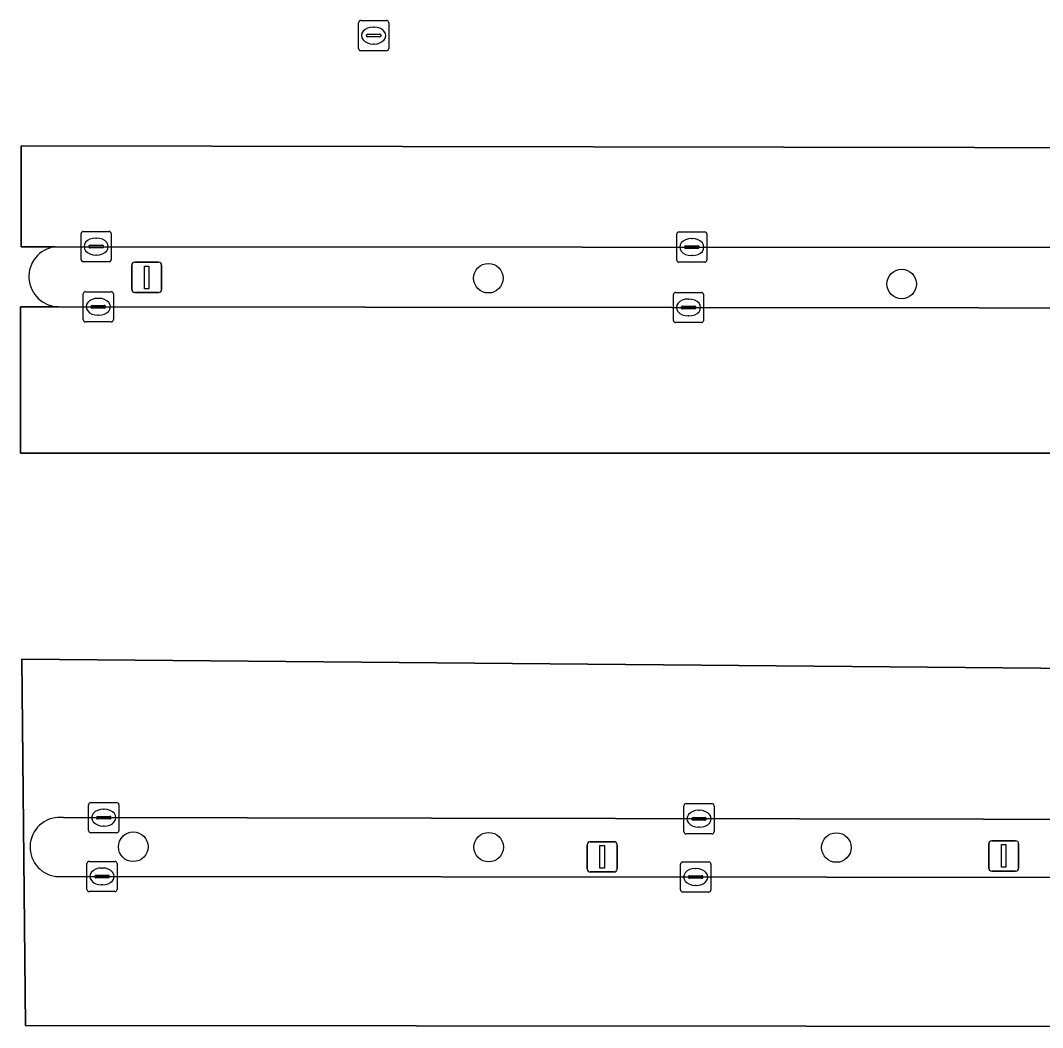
# Model space of a CAD drawing. Extents: x 160203 to 161530, y 379528 to 381797.
# Drawn here: x 161069.14 to 161102.96, y 380787.17 to 380820.5 of the extents above; entities that cross this region are included whole.
import ezdxf

# ---------------------------------------------------------------- set-up
doc = ezdxf.new("R2010")
doc.units = 0
for name, color, linetype in [('IMGEO_Berm_groen', 7, 'Continuous'), ('IMGEO_Boom', 7, 'Continuous'), ('IMGEO_Kolk', 7, 'Continuous'), ('IMGEO_Lichtmast', 7, 'Continuous'), ('IMGEO_Parkeervlak_gesloten', 7, 'Continuous'), ('IMGEO_Rijbaan_lokaal_open', 7, 'Continuous'), ('IMGEO_Rioolput', 7, 'Continuous'), ('IMGEO_Verkeersbordpaal', 7, 'Continuous'), ('IMGEO_Voetpad_open', 7, 'Continuous')]:
    doc.layers.add(name, color=color, linetype=linetype)

msp = doc.modelspace()

# ---------------------------------------------------------------- linework, layer by layer
at = {"layer": 'IMGEO_Berm_groen'}
for points in [[(161149.689, 380793.977), (161070.574, 380794.12)], [(161070.315, 380792.172), (161146.833, 380792.104), (161149.358, 380792.102)]]:
    msp.add_lwpolyline(points, dxfattribs=at)
msp.add_arc((161070.445, 380793.146), 0.983, 82.4593, 262.3938, dxfattribs=at)
at = {"layer": 'IMGEO_Boom'}
for centre in [(161084.624, 380811.969), (161098.297, 380811.777), (161072.877, 380793.155), (161084.634, 380793.142), (161096.137, 380793.129)]:
    msp.add_circle(centre, 0.489, dxfattribs=at)
at = {"layer": 'IMGEO_Kolk'}
for p, q in [((161071.15, 380812.589), (161071.15, 380813.441)), ((161071.225, 380813.515), (161072.077, 380813.515)), ((161072.151, 380813.441), (161072.151, 380812.589)), ((161090.854, 380812.573), (161090.854, 380813.425)), ((161090.929, 380813.499), (161091.781, 380813.499)), ((161091.855, 380813.425), (161091.855, 380812.573)), ((161071.638, 380813.295), (161071.663, 380813.295)), ((161091.342, 380813.279), (161091.367, 380813.279)), ((161071.409, 380813.009), (161071.409, 380813.021)), ((161071.847, 380812.972), (161071.449, 380812.972)), ((161071.452, 380813.058), (161071.85, 380813.058)), ((161071.661, 380812.735), (161071.636, 380812.735)), ((161071.893, 380813.021), (161071.893, 380813.009)), ((161091.113, 380812.993), (161091.113, 380813.005)), ((161091.551, 380812.956), (161091.153, 380812.956)), ((161091.156, 380813.042), (161091.554, 380813.042)), ((161091.597, 380813.005), (161091.597, 380812.993)), ((161072.077, 380812.515), (161071.225, 380812.515)), ((161091.781, 380812.499), (161090.929, 380812.499)), ((161091.365, 380812.719), (161091.34, 380812.719)), ((161071.219, 380810.597), (161071.219, 380811.449)), ((161071.294, 380811.523), (161072.146, 380811.523)), ((161072.22, 380811.449), (161072.22, 380810.597)), ((161090.745, 380810.574), (161090.745, 380811.426)), ((161090.82, 380811.5), (161091.672, 380811.5)), ((161091.746, 380811.426), (161091.746, 380810.574)), ((161071.521, 380811.066), (161071.919, 380811.066)), ((161071.707, 380811.303), (161071.732, 380811.303)), ((161091.047, 380811.043), (161091.445, 380811.043)), ((161091.233, 380811.28), (161091.258, 380811.28)), ((161071.478, 380811.017), (161071.478, 380811.029)), ((161071.916, 380810.98), (161071.518, 380810.98)), ((161071.73, 380810.743), (161071.705, 380810.743)), ((161071.962, 380811.029), (161071.962, 380811.017)), ((161091.004, 380810.994), (161091.004, 380811.006)), ((161091.442, 380810.957), (161091.044, 380810.957)), ((161091.256, 380810.72), (161091.231, 380810.72)), ((161091.488, 380811.006), (161091.488, 380810.994)), ((161072.146, 380810.523), (161071.294, 380810.523)), ((161091.672, 380810.5), (161090.82, 380810.5)), ((161071.401, 380793.691), (161071.401, 380794.543)), ((161071.476, 380794.617), (161072.328, 380794.617)), ((161072.402, 380794.543), (161072.402, 380793.691)), ((161091.093, 380793.656), (161091.093, 380794.508)), ((161091.168, 380794.582), (161092.02, 380794.582)), ((161092.094, 380794.508), (161092.094, 380793.656)), ((161071.703, 380794.16), (161072.101, 380794.16)), ((161071.889, 380794.397), (161071.914, 380794.397)), ((161091.395, 380794.125), (161091.793, 380794.125)), ((161091.581, 380794.362), (161091.606, 380794.362)), ((161071.66, 380794.111), (161071.66, 380794.123)), ((161072.098, 380794.074), (161071.7, 380794.074)), ((161071.912, 380793.837), (161071.887, 380793.837)), ((161072.144, 380794.123), (161072.144, 380794.111)), ((161091.352, 380794.076), (161091.352, 380794.088)), ((161091.79, 380794.039), (161091.392, 380794.039)), ((161091.604, 380793.802), (161091.579, 380793.802)), ((161091.836, 380794.088), (161091.836, 380794.076)), ((161072.328, 380793.617), (161071.476, 380793.617)), ((161092.02, 380793.582), (161091.168, 380793.582)), ((161071.343, 380791.746), (161071.343, 380792.598)), ((161071.418, 380792.672), (161072.27, 380792.672)), ((161071.831, 380792.452), (161071.856, 380792.452)), ((161072.344, 380792.598), (161072.344, 380791.746)), ((161090.984, 380791.728), (161090.984, 380792.58)), ((161091.059, 380792.654), (161091.911, 380792.654)), ((161091.985, 380792.58), (161091.985, 380791.728)), ((161071.602, 380792.166), (161071.602, 380792.178)), ((161072.04, 380792.129), (161071.642, 380792.129)), ((161071.645, 380792.215), (161072.043, 380792.215)), ((161072.086, 380792.178), (161072.086, 380792.166)), ((161091.243, 380792.148), (161091.243, 380792.16)), ((161091.681, 380792.111), (161091.283, 380792.111)), ((161091.286, 380792.197), (161091.684, 380792.197)), ((161091.472, 380792.434), (161091.497, 380792.434)), ((161091.727, 380792.16), (161091.727, 380792.148)), ((161071.854, 380791.892), (161071.829, 380791.892)), ((161091.495, 380791.874), (161091.47, 380791.874)), ((161072.27, 380791.672), (161071.418, 380791.672)), ((161091.911, 380791.654), (161091.059, 380791.654))]:
    msp.add_line(p, q, dxfattribs=at)
for points in [[(161071.15, 380812.589), (161071.15, 380813.441)], [(161071.225, 380813.515), (161072.077, 380813.515)], [(161072.151, 380813.441), (161072.151, 380812.589)], [(161090.854, 380812.573), (161090.854, 380813.425)], [(161090.929, 380813.499), (161091.781, 380813.499)], [(161091.855, 380813.425), (161091.855, 380812.573)], [(161072.077, 380812.515), (161071.225, 380812.515)], [(161091.781, 380812.499), (161090.929, 380812.499)], [(161071.219, 380810.597), (161071.219, 380811.449)], [(161071.294, 380811.523), (161072.146, 380811.523)], [(161072.22, 380811.449), (161072.22, 380810.597)], [(161090.745, 380810.574), (161090.745, 380811.426)], [(161090.82, 380811.5), (161091.672, 380811.5)], [(161091.746, 380811.426), (161091.746, 380810.574)], [(161072.146, 380810.523), (161071.294, 380810.523)], [(161091.672, 380810.5), (161090.82, 380810.5)], [(161071.401, 380793.691), (161071.401, 380794.543)], [(161071.476, 380794.617), (161072.328, 380794.617)], [(161072.402, 380794.543), (161072.402, 380793.691)], [(161091.093, 380793.656), (161091.093, 380794.508)], [(161091.168, 380794.582), (161092.02, 380794.582)], [(161092.094, 380794.508), (161092.094, 380793.656)], [(161072.328, 380793.617), (161071.476, 380793.617)], [(161092.02, 380793.582), (161091.168, 380793.582)], [(161071.343, 380791.746), (161071.343, 380792.598)], [(161071.418, 380792.672), (161072.27, 380792.672)], [(161072.344, 380792.598), (161072.344, 380791.746)], [(161090.984, 380791.728), (161090.984, 380792.58)], [(161091.059, 380792.654), (161091.911, 380792.654)], [(161091.985, 380792.58), (161091.985, 380791.728)], [(161072.27, 380791.672), (161071.418, 380791.672)], [(161091.911, 380791.654), (161091.059, 380791.654)]]:
    msp.add_lwpolyline(points, dxfattribs=at)
for centre, radius, start, end in [((161071.227, 380813.439), 0.0765, 91.552, 178.448), ((161071.227, 380813.439), 0.0765, 91.552, 178.448), ((161072.075, 380813.439), 0.0765, 1.552, 88.448), ((161072.075, 380813.439), 0.0765, 1.552, 88.448), ((161090.931, 380813.423), 0.0765, 91.552, 178.448), ((161090.931, 380813.423), 0.0765, 91.552, 178.448), ((161091.779, 380813.423), 0.0765, 1.552, 88.448), ((161091.779, 380813.423), 0.0765, 1.552, 88.448), ((161071.449, 380813.018), 0.0403, 85.8775, 175.7526), ((161071.446, 380813.008), 0.0366, 178.938, 274.7102), ((161071.85, 380813.015), 0.043, 264.8664, 352.4533), ((161071.854, 380813.02), 0.0386, 1.7309, 96.639), ((161091.153, 380813.002), 0.0403, 85.8775, 175.7526), ((161091.15, 380812.992), 0.0366, 178.938, 274.7102), ((161091.554, 380812.999), 0.043, 264.8664, 352.4533), ((161091.558, 380813.004), 0.0386, 1.7309, 96.639), ((161071.227, 380812.591), 0.0765, 181.552, 268.448), ((161071.227, 380812.591), 0.0765, 181.552, 268.448), ((161072.075, 380812.591), 0.0765, 271.552, 358.448), ((161072.075, 380812.591), 0.0765, 271.552, 358.448), ((161090.931, 380812.575), 0.0765, 181.552, 268.448), ((161090.931, 380812.575), 0.0765, 181.552, 268.448), ((161091.779, 380812.575), 0.0765, 271.552, 358.448), ((161091.779, 380812.575), 0.0765, 271.552, 358.448), ((161071.296, 380811.447), 0.0765, 91.552, 178.448), ((161071.296, 380811.447), 0.0765, 91.552, 178.448), ((161072.144, 380811.447), 0.0765, 1.552, 88.448), ((161072.144, 380811.447), 0.0765, 1.552, 88.448), ((161090.822, 380811.424), 0.0765, 91.552, 178.448), ((161090.822, 380811.424), 0.0765, 91.552, 178.448), ((161091.67, 380811.424), 0.0765, 1.552, 88.448), ((161091.67, 380811.424), 0.0765, 1.552, 88.448), ((161071.518, 380811.026), 0.0403, 85.8775, 175.7526), ((161071.923, 380811.028), 0.0386, 1.7309, 96.639), ((161091.044, 380811.003), 0.0403, 85.8775, 175.7526), ((161091.449, 380811.005), 0.0386, 1.7309, 96.639), ((161071.515, 380811.016), 0.0366, 178.938, 274.7102), ((161071.919, 380811.023), 0.043, 264.8664, 352.4533), ((161091.041, 380810.993), 0.0366, 178.938, 274.7102), ((161091.445, 380811), 0.043, 264.8664, 352.4533), ((161071.296, 380810.599), 0.0765, 181.552, 268.448), ((161071.296, 380810.599), 0.0765, 181.552, 268.448), ((161072.144, 380810.599), 0.0765, 271.552, 358.448), ((161072.144, 380810.599), 0.0765, 271.552, 358.448), ((161090.822, 380810.576), 0.0765, 181.552, 268.448), ((161090.822, 380810.576), 0.0765, 181.552, 268.448), ((161091.67, 380810.576), 0.0765, 271.552, 358.448), ((161091.67, 380810.576), 0.0765, 271.552, 358.448), ((161071.478, 380794.541), 0.0765, 91.552, 178.448), ((161071.478, 380794.541), 0.0765, 91.552, 178.448), ((161072.326, 380794.541), 0.0765, 1.552, 88.448), ((161072.326, 380794.541), 0.0765, 1.552, 88.448), ((161091.17, 380794.506), 0.0765, 91.552, 178.448), ((161091.17, 380794.506), 0.0765, 91.552, 178.448), ((161092.018, 380794.506), 0.0765, 1.552, 88.448), ((161092.018, 380794.506), 0.0765, 1.552, 88.448), ((161071.7, 380794.12), 0.0403, 85.8775, 175.7526), ((161072.105, 380794.122), 0.0386, 1.7309, 96.639), ((161091.392, 380794.085), 0.0403, 85.8775, 175.7526), ((161091.797, 380794.087), 0.0386, 1.7309, 96.639), ((161071.697, 380794.11), 0.0366, 178.938, 274.7102), ((161072.101, 380794.117), 0.043, 264.8664, 352.4533), ((161091.389, 380794.075), 0.0366, 178.938, 274.7102), ((161091.793, 380794.082), 0.043, 264.8664, 352.4533), ((161071.478, 380793.693), 0.0765, 181.552, 268.448), ((161071.478, 380793.693), 0.0765, 181.552, 268.448), ((161072.326, 380793.693), 0.0765, 271.552, 358.448), ((161072.326, 380793.693), 0.0765, 271.552, 358.448), ((161091.17, 380793.658), 0.0765, 181.552, 268.448), ((161091.17, 380793.658), 0.0765, 181.552, 268.448), ((161092.018, 380793.658), 0.0765, 271.552, 358.448), ((161092.018, 380793.658), 0.0765, 271.552, 358.448), ((161071.42, 380792.596), 0.0765, 91.552, 178.448), ((161071.42, 380792.596), 0.0765, 91.552, 178.448), ((161072.268, 380792.596), 0.0765, 1.552, 88.448), ((161072.268, 380792.596), 0.0765, 1.552, 88.448), ((161091.061, 380792.578), 0.0765, 91.552, 178.448), ((161091.061, 380792.578), 0.0765, 91.552, 178.448), ((161091.909, 380792.578), 0.0765, 1.552, 88.448), ((161091.909, 380792.578), 0.0765, 1.552, 88.448), ((161071.642, 380792.175), 0.0403, 85.8775, 175.7526), ((161071.639, 380792.165), 0.0366, 178.938, 274.7102), ((161072.043, 380792.172), 0.043, 264.8664, 352.4533), ((161072.047, 380792.177), 0.0386, 1.7309, 96.639), ((161091.283, 380792.157), 0.0403, 85.8775, 175.7526), ((161091.28, 380792.147), 0.0366, 178.938, 274.7102), ((161091.684, 380792.154), 0.043, 264.8664, 352.4533), ((161091.688, 380792.159), 0.0386, 1.7309, 96.639), ((161071.42, 380791.748), 0.0765, 181.552, 268.448), ((161071.42, 380791.748), 0.0765, 181.552, 268.448), ((161072.268, 380791.748), 0.0765, 271.552, 358.448), ((161072.268, 380791.748), 0.0765, 271.552, 358.448), ((161091.061, 380791.73), 0.0765, 181.552, 268.448), ((161091.061, 380791.73), 0.0765, 181.552, 268.448), ((161091.909, 380791.73), 0.0765, 271.552, 358.448), ((161091.909, 380791.73), 0.0765, 271.552, 358.448)]:
    msp.add_arc(centre, radius, start, end, dxfattribs=at)
for centre, major_axis, ratio, start_param, end_param in [((161071.637, 380813.015), (-0.387, 0.002), 0.722429, 4.712389, 7.853982), ((161071.662, 380813.015), (-0.39, 0.002), 0.717154, 1.570796, 4.712389), ((161091.341, 380812.999), (-0.387, 0.002), 0.722429, 4.712389, 7.853982), ((161091.366, 380812.999), (-0.39, 0.002), 0.717154, 1.570796, 4.712389), ((161071.706, 380811.023), (-0.387, 0.002), 0.722429, 4.712389, 7.853982), ((161071.731, 380811.023), (-0.39, 0.002), 0.717154, 1.570796, 4.712389), ((161091.232, 380811), (-0.387, 0.002), 0.722429, 4.712389, 7.853982), ((161091.257, 380811), (-0.39, 0.002), 0.717154, 1.570796, 4.712389), ((161071.888, 380794.117), (-0.387, 0.002), 0.722429, 4.712389, 7.853982), ((161071.913, 380794.117), (-0.39, 0.002), 0.717154, 1.570796, 4.712389), ((161091.58, 380794.082), (-0.387, 0.002), 0.722429, 4.712389, 7.853982), ((161091.605, 380794.082), (-0.39, 0.002), 0.717154, 1.570796, 4.712389), ((161071.83, 380792.172), (-0.387, 0.002), 0.722429, 4.712389, 7.853982), ((161071.855, 380792.172), (-0.39, 0.002), 0.717154, 1.570796, 4.712389), ((161091.471, 380792.154), (-0.387, 0.002), 0.722429, 4.712389, 7.853982), ((161091.496, 380792.154), (-0.39, 0.002), 0.717154, 1.570796, 4.712389)]:
    msp.add_ellipse(centre, major_axis=major_axis, ratio=ratio, start_param=start_param, end_param=end_param, dxfattribs=at)
at = {"layer": 'IMGEO_Lichtmast'}
for p, q in [((161072.826, 380811.596), (161072.826, 380812.396)), ((161072.826, 380812.396), (161072.826, 380811.596)), ((161072.926, 380812.496), (161073.716, 380812.496)), ((161073.716, 380812.496), (161072.926, 380812.496)), ((161073.816, 380812.396), (161073.816, 380811.596)), ((161073.816, 380811.596), (161073.816, 380812.396)), ((161073.716, 380811.496), (161072.926, 380811.496)), ((161072.926, 380811.496), (161073.716, 380811.496)), ((161087.893, 380792.421), (161087.893, 380793.221)), ((161087.893, 380793.221), (161087.893, 380792.421)), ((161087.993, 380793.321), (161088.783, 380793.321)), ((161088.783, 380793.321), (161087.993, 380793.321)), ((161088.883, 380793.221), (161088.883, 380792.421)), ((161088.883, 380792.421), (161088.883, 380793.221)), ((161088.783, 380792.321), (161087.993, 380792.321)), ((161087.993, 380792.321), (161088.783, 380792.321))]:
    msp.add_line(p, q, dxfattribs=at)
for points in [[(161073.246, 380812.371), (161073.396, 380812.371), (161073.396, 380811.621), (161073.246, 380811.621), (161073.246, 380812.371)], [(161088.313, 380793.196), (161088.463, 380793.196), (161088.463, 380792.446), (161088.313, 380792.446), (161088.313, 380793.196)]]:
    msp.add_lwpolyline(points, dxfattribs=at)
for centre, start, end in [((161072.926, 380812.396), 90, 180), ((161072.926, 380812.396), 90, 180), ((161073.716, 380812.396), 0, 90), ((161073.716, 380812.396), 360, 90), ((161072.926, 380811.596), 180, 270), ((161072.926, 380811.596), 180, 270), ((161073.716, 380811.596), 270, 0), ((161073.716, 380811.596), 270, 0), ((161087.993, 380793.221), 90, 180), ((161087.993, 380793.221), 90, 180), ((161088.783, 380793.221), 0, 90), ((161088.783, 380793.221), 360, 90), ((161087.993, 380792.421), 180, 270), ((161087.993, 380792.421), 180, 270), ((161088.783, 380792.421), 270, 0), ((161088.783, 380792.421), 270, 0)]:
    msp.add_arc(centre, 0.1, start, end, dxfattribs=at)
at = {"layer": 'IMGEO_Parkeervlak_gesloten'}
for points in [[(161069.164, 380813.011), (161070.29, 380813.011), (161157.464, 380812.947), (161157.464, 380816.192), (161069.164, 380816.348)], [(161161.732, 380810.919), (161070.409, 380811.023), (161069.145, 380811.023), (161069.145, 380806.183), (161161.732, 380806.183)]]:
    msp.add_lwpolyline(points, close=True, dxfattribs=at)
msp.add_lwpolyline([(161070.574, 380794.12), (161149.689, 380793.977), (161151.585, 380793.966), (161151.585, 380798.64), (161069.19, 380799.358), (161069.309, 380787.241), (161146.833, 380787.172), (161146.833, 380792.104), (161070.315, 380792.172)], dxfattribs=at)
msp.add_arc((161070.445, 380793.146), 0.983, 82.4593, 262.3938, dxfattribs=at)
at = {"layer": 'IMGEO_Rijbaan_lokaal_open'}
for points in [[(161070.29, 380813.011), (161069.164, 380813.011), (161069.164, 380816.348), (161157.464, 380816.192)], [(161163.726, 380810.917), (161161.732, 380810.919), (161161.732, 380806.183), (161069.145, 380806.183), (161069.145, 380811.023), (161070.409, 380811.023)], [(161149.358, 380792.102), (161146.833, 380792.104), (161146.833, 380787.172), (161069.309, 380787.241), (161069.19, 380799.358), (161151.585, 380798.64)]]:
    msp.add_lwpolyline(points, dxfattribs=at)
msp.add_arc((161070.422, 380812.021), 0.998, 97.5762, 269.2749, dxfattribs=at)
at = {"layer": 'IMGEO_Rioolput'}
for p, q in [((161080.33, 380819.572), (161080.33, 380820.424)), ((161080.405, 380820.498), (161081.257, 380820.498)), ((161080.818, 380820.278), (161080.843, 380820.278)), ((161081.331, 380820.424), (161081.331, 380819.572)), ((161080.589, 380819.992), (161080.589, 380820.004)), ((161081.027, 380819.955), (161080.629, 380819.955)), ((161080.632, 380820.041), (161081.03, 380820.041)), ((161081.073, 380820.004), (161081.073, 380819.992)), ((161081.257, 380819.498), (161080.405, 380819.498)), ((161080.841, 380819.718), (161080.816, 380819.718))]:
    msp.add_line(p, q, dxfattribs=at)
for points in [[(161080.33, 380819.572), (161080.33, 380820.424)], [(161080.405, 380820.498), (161081.257, 380820.498)], [(161081.331, 380820.424), (161081.331, 380819.572)], [(161081.257, 380819.498), (161080.405, 380819.498)]]:
    msp.add_lwpolyline(points, dxfattribs=at)
for centre, radius, start, end in [((161080.407, 380820.422), 0.0765, 91.552, 178.448), ((161080.407, 380820.422), 0.0765, 91.552, 178.448), ((161081.255, 380820.422), 0.0765, 1.552, 88.448), ((161081.255, 380820.422), 0.0765, 1.552, 88.448), ((161080.629, 380820.001), 0.0403, 85.8775, 175.7526), ((161080.626, 380819.991), 0.0366, 178.938, 274.7102), ((161081.03, 380819.998), 0.043, 264.8664, 352.4533), ((161081.034, 380820.003), 0.0386, 1.7309, 96.639), ((161080.407, 380819.574), 0.0765, 181.552, 268.448), ((161080.407, 380819.574), 0.0765, 181.552, 268.448), ((161081.255, 380819.574), 0.0765, 271.552, 358.448), ((161081.255, 380819.574), 0.0765, 271.552, 358.448)]:
    msp.add_arc(centre, radius, start, end, dxfattribs=at)
for centre, major_axis, ratio, start_param, end_param in [((161080.817, 380819.998), (-0.387, 0.002), 0.722429, 4.712389, 7.853982), ((161080.842, 380819.998), (-0.39, 0.002), 0.717154, 1.570796, 4.712389)]:
    msp.add_ellipse(centre, major_axis=major_axis, ratio=ratio, start_param=start_param, end_param=end_param, dxfattribs=at)
at = {"layer": 'IMGEO_Verkeersbordpaal'}
for p, q in [((161101.175, 380792.452), (161101.175, 380793.252)), ((161101.175, 380793.252), (161101.175, 380792.452)), ((161101.275, 380793.352), (161102.065, 380793.352)), ((161102.065, 380793.352), (161101.275, 380793.352)), ((161102.165, 380793.252), (161102.165, 380792.452)), ((161102.165, 380792.452), (161102.165, 380793.252)), ((161102.065, 380792.352), (161101.275, 380792.352)), ((161101.275, 380792.352), (161102.065, 380792.352))]:
    msp.add_line(p, q, dxfattribs=at)
msp.add_lwpolyline([(161101.595, 380793.227), (161101.745, 380793.227), (161101.745, 380792.477), (161101.595, 380792.477), (161101.595, 380793.227)], dxfattribs=at)
for centre, start, end in [((161101.275, 380793.252), 90, 180), ((161101.275, 380793.252), 90, 180), ((161102.065, 380793.252), 0, 90), ((161102.065, 380793.252), 360, 90), ((161101.275, 380792.452), 180, 270), ((161101.275, 380792.452), 180, 270), ((161102.065, 380792.452), 270, 0), ((161102.065, 380792.452), 270, 0)]:
    msp.add_arc(centre, 0.1, start, end, dxfattribs=at)
at = {"layer": 'IMGEO_Voetpad_open'}
for points in [[(161163.859, 380812.942), (161157.464, 380812.947), (161070.29, 380813.011)], [(161070.409, 380811.023), (161161.732, 380810.919), (161163.726, 380810.917)]]:
    msp.add_lwpolyline(points, dxfattribs=at)
msp.add_arc((161070.422, 380812.021), 0.998, 97.5762, 269.2749, dxfattribs=at)

doc.saveas('drawing.dxf')
